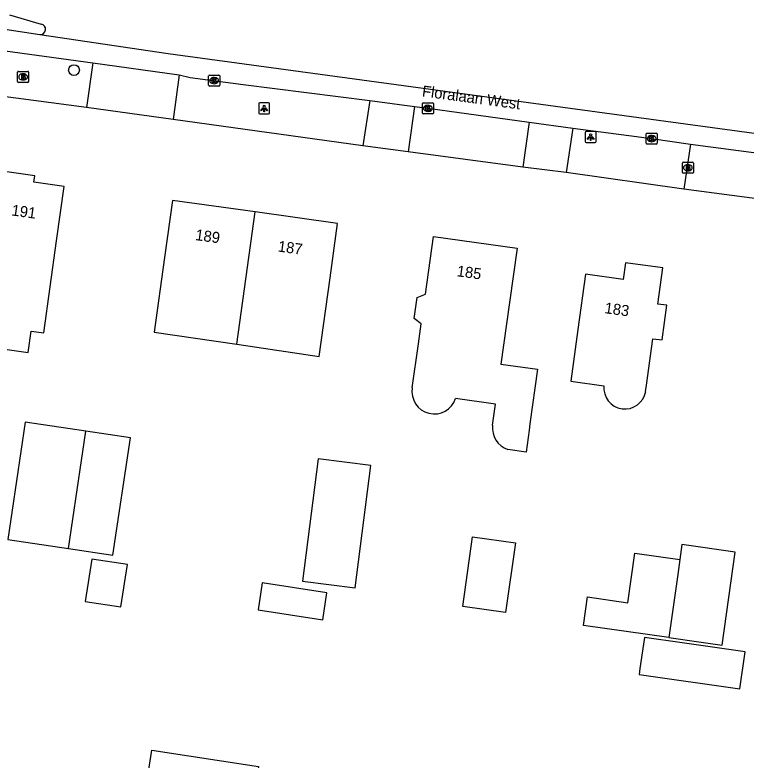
# Model space of a CAD drawing. Extents: x 161486 to 162249, y 379484 to 380829.
# Drawn here: x 161831.1 to 161897.6, y 380741.6 to 380809.4 of the extents above; entities that cross this region are included whole.
import ezdxf

# ---------------------------------------------------------------- set-up
doc = ezdxf.new("R2010")
doc.units = 0
for name, color, linetype in [('IMGEO_Boom', 7, 'Continuous'), ('IMGEO_Brandkraan', 7, 'Continuous'), ('IMGEO_Fietspad_open', 7, 'Continuous'), ('IMGEO_Kolk', 7, 'Continuous'), ('IMGEO_Lichtpunt', 7, 'Continuous'), ('IMGEO_Openbare_ruimte_label', 7, 'Continuous'), ('IMGEO_Pand', 7, 'Continuous'), ('IMGEO_Pand_nummerreeks', 7, 'Continuous'), ('IMGEO_Rijbaan_lokaal_gesloten', 7, 'Continuous'), ('IMGEO_Voetpad_open', 7, 'Continuous')]:
    doc.layers.add(name, color=color, linetype=linetype)

msp = doc.modelspace()

# ---------------------------------------------------------------- linework, layer by layer
at = {"layer": 'IMGEO_Boom'}
msp.add_circle((161836.517, 380804.405), 0.489, dxfattribs=at)
at = {"layer": 'IMGEO_Brandkraan'}
for p, q in [((161831.391, 380803.355), (161831.391, 380804.207)), ((161831.466, 380804.281), (161832.318, 380804.281)), ((161832.392, 380804.207), (161832.392, 380803.355)), ((161831.902, 380803.501), (161831.877, 380803.501)), ((161831.879, 380804.061), (161831.904, 380804.061)), ((161832.318, 380803.281), (161831.466, 380803.281)), ((161891.846, 380795.091), (161891.846, 380795.943)), ((161891.921, 380796.017), (161892.773, 380796.017)), ((161892.847, 380795.943), (161892.847, 380795.091)), ((161892.334, 380795.797), (161892.359, 380795.797)), ((161892.773, 380795.017), (161891.921, 380795.017)), ((161892.357, 380795.237), (161892.332, 380795.237))]:
    msp.add_line(p, q, dxfattribs=at)
for points in [[(161831.391, 380803.355), (161831.391, 380804.207)], [(161831.466, 380804.281), (161832.318, 380804.281)], [(161832.392, 380804.207), (161832.392, 380803.355)], [(161831.739, 380803.981), (161831.739, 380803.581), (161831.952, 380803.581)], [(161831.97, 380803.981), (161831.739, 380803.981)], [(161831.918, 380803.9), (161831.864, 380803.9), (161831.864, 380803.824)], [(161831.864, 380803.824), (161831.917, 380803.824)], [(161831.926, 380803.748), (161831.864, 380803.748), (161831.864, 380803.667)], [(161831.864, 380803.667), (161831.926, 380803.667)], [(161832.318, 380803.281), (161831.466, 380803.281)], [(161891.846, 380795.091), (161891.846, 380795.943)], [(161891.921, 380796.017), (161892.773, 380796.017)], [(161892.847, 380795.943), (161892.847, 380795.091)], [(161892.194, 380795.717), (161892.194, 380795.317), (161892.407, 380795.317)], [(161892.425, 380795.717), (161892.194, 380795.717)], [(161892.373, 380795.636), (161892.319, 380795.636), (161892.319, 380795.56)], [(161892.319, 380795.56), (161892.372, 380795.56)], [(161892.381, 380795.484), (161892.319, 380795.484), (161892.319, 380795.403)], [(161892.319, 380795.403), (161892.381, 380795.403)], [(161892.773, 380795.017), (161891.921, 380795.017)]]:
    msp.add_lwpolyline(points, dxfattribs=at)
for centre, radius, start, end in [((161831.468, 380804.205), 0.0765, 91.55205, 178.44795), ((161831.468, 380804.205), 0.0765, 91.55205, 178.44795), ((161832.316, 380804.205), 0.0765, 1.55205, 88.44795), ((161832.316, 380804.205), 0.0765, 1.55205, 88.44795), ((161831.919, 380803.862), 0.0379, 267.82845, 90.93552), ((161831.927, 380803.707), 0.0404, 269.87594, 90.50774), ((161831.958, 380803.832), 0.251, 268.66757, 293.53466), ((161831.974, 380803.836), 0.145, 59.4692, 91.53667), ((161831.999, 380803.883), 0.0922, 285.51372, 58.15012), ((161832.004, 380803.691), 0.105, 301.31148, 78.98903), ((161831.468, 380803.357), 0.0765, 181.55205, 268.44795), ((161831.468, 380803.357), 0.0765, 181.55205, 268.44795), ((161832.316, 380803.357), 0.0765, 271.55205, 358.44795), ((161832.316, 380803.357), 0.0765, 271.55205, 358.44795), ((161891.923, 380795.941), 0.0765, 91.55205, 178.44795), ((161891.923, 380795.941), 0.0765, 91.55205, 178.44795), ((161892.771, 380795.941), 0.0765, 1.55205, 88.44795), ((161892.771, 380795.941), 0.0765, 1.55205, 88.44795), ((161892.374, 380795.598), 0.0379, 267.82845, 90.93552), ((161892.382, 380795.443), 0.0404, 269.87594, 90.50774), ((161892.413, 380795.568), 0.251, 268.66757, 293.53466), ((161892.429, 380795.572), 0.145, 59.4692, 91.53667), ((161892.454, 380795.619), 0.0922, 285.51372, 58.15012), ((161892.459, 380795.427), 0.105, 301.31148, 78.98903), ((161891.923, 380795.093), 0.0765, 181.55205, 268.44795), ((161891.923, 380795.093), 0.0765, 181.55205, 268.44795), ((161892.771, 380795.093), 0.0765, 271.55205, 358.44795), ((161892.771, 380795.093), 0.0765, 271.55205, 358.44795)]:
    msp.add_arc(centre, radius, start, end, dxfattribs=at)
for centre, major_axis, ratio, start_param, end_param in [((161831.878, 380803.781), (-0.387, 0.002), 0.722429, 4.712389, 7.853982), ((161831.903, 380803.781), (-0.39, 0.002), 0.717154, 1.570796, 4.712389), ((161892.333, 380795.517), (-0.387, 0.002), 0.722429, 4.712389, 7.853982), ((161892.358, 380795.517), (-0.39, 0.002), 0.717154, 1.570796, 4.712389)]:
    msp.add_ellipse(centre, major_axis=major_axis, ratio=ratio, start_param=start_param, end_param=end_param, dxfattribs=at)
at = {"layer": 'IMGEO_Fietspad_open'}
for points in [[(161828.42, 380808.407), (161833.402, 380807.634)], [(161824.182, 380806.969), (161828.002, 380806.446), (161838.216, 380805.069)], [(161838.216, 380805.069), (161846.078, 380803.976)], [(161846.078, 380803.976), (161847.071, 380803.724), (161851.906, 380803.091), (161863.408, 380801.636)], [(161863.408, 380801.636), (161867.481, 380801.087)], [(161867.481, 380801.087), (161868.7, 380800.923), (161877.899, 380799.667)], [(161877.899, 380799.667), (161881.879, 380799.119)], [(161881.879, 380799.119), (161886.971, 380798.442), (161889.046, 380798.166), (161892.587, 380797.666)], [(161892.587, 380797.666), (161899.699, 380796.708)]]:
    msp.add_lwpolyline(points, dxfattribs=at)
at = {"layer": 'IMGEO_Kolk'}
for p, q in [((161848.765, 380803.017), (161848.765, 380803.869)), ((161848.84, 380803.943), (161849.692, 380803.943)), ((161849.253, 380803.723), (161849.278, 380803.723)), ((161849.766, 380803.869), (161849.766, 380803.017)), ((161849.692, 380802.943), (161848.84, 380802.943)), ((161849.276, 380803.163), (161849.251, 380803.163)), ((161868.278, 380801.422), (161869.13, 380801.422)), ((161868.203, 380800.496), (161868.203, 380801.348)), ((161868.691, 380801.202), (161868.716, 380801.202)), ((161869.204, 380801.348), (161869.204, 380800.496)), ((161869.13, 380800.422), (161868.278, 380800.422)), ((161868.714, 380800.642), (161868.689, 380800.642)), ((161888.624, 380798.665), (161889.476, 380798.665)), ((161888.549, 380797.739), (161888.549, 380798.591)), ((161889.037, 380798.445), (161889.062, 380798.445)), ((161889.55, 380798.591), (161889.55, 380797.739)), ((161889.476, 380797.665), (161888.624, 380797.665)), ((161889.06, 380797.885), (161889.035, 380797.885))]:
    msp.add_line(p, q, dxfattribs=at)
for points in [[(161848.765, 380803.017), (161848.765, 380803.869)], [(161848.84, 380803.943), (161849.692, 380803.943)], [(161849.086, 380803.643), (161849.209, 380803.643), (161849.209, 380803.492), (161849.339, 380803.643), (161849.503, 380803.643), (161849.357, 380803.492), (161849.51, 380803.243), (161849.358, 380803.243), (161849.273, 380803.407), (161849.209, 380803.34), (161849.209, 380803.243), (161849.086, 380803.243), (161849.086, 380803.643)], [(161849.766, 380803.869), (161849.766, 380803.017)], [(161849.692, 380802.943), (161848.84, 380802.943)], [(161868.278, 380801.422), (161869.13, 380801.422)], [(161868.203, 380800.496), (161868.203, 380801.348)], [(161868.524, 380801.122), (161868.647, 380801.122), (161868.647, 380800.971), (161868.777, 380801.122), (161868.941, 380801.122), (161868.795, 380800.971), (161868.948, 380800.722), (161868.796, 380800.722), (161868.711, 380800.886), (161868.647, 380800.819), (161868.647, 380800.722), (161868.524, 380800.722), (161868.524, 380801.122)], [(161869.204, 380801.348), (161869.204, 380800.496)], [(161869.13, 380800.422), (161868.278, 380800.422)], [(161888.624, 380798.665), (161889.476, 380798.665)], [(161888.549, 380797.739), (161888.549, 380798.591)], [(161888.87, 380798.365), (161888.993, 380798.365), (161888.993, 380798.214), (161889.123, 380798.365), (161889.287, 380798.365), (161889.141, 380798.214), (161889.294, 380797.965), (161889.142, 380797.965), (161889.057, 380798.129), (161888.993, 380798.062), (161888.993, 380797.965), (161888.87, 380797.965), (161888.87, 380798.365)], [(161889.55, 380798.591), (161889.55, 380797.739)], [(161889.476, 380797.665), (161888.624, 380797.665)]]:
    msp.add_lwpolyline(points, dxfattribs=at)
for centre, start, end in [((161848.842, 380803.867), 91.55205, 178.44795), ((161848.842, 380803.867), 91.55205, 178.44795), ((161849.69, 380803.867), 1.55205, 88.44795), ((161849.69, 380803.867), 1.55205, 88.44795), ((161848.842, 380803.019), 181.55205, 268.44795), ((161848.842, 380803.019), 181.55205, 268.44795), ((161849.69, 380803.019), 271.55205, 358.44795), ((161849.69, 380803.019), 271.55205, 358.44795), ((161868.28, 380801.346), 91.55205, 178.44795), ((161868.28, 380801.346), 91.55205, 178.44795), ((161869.128, 380801.346), 1.55205, 88.44795), ((161869.128, 380801.346), 1.55205, 88.44795), ((161868.28, 380800.498), 181.55205, 268.44795), ((161868.28, 380800.498), 181.55205, 268.44795), ((161869.128, 380800.498), 271.55205, 358.44795), ((161869.128, 380800.498), 271.55205, 358.44795), ((161888.626, 380798.589), 91.55205, 178.44795), ((161888.626, 380798.589), 91.55205, 178.44795), ((161889.474, 380798.589), 1.55205, 88.44795), ((161889.474, 380798.589), 1.55205, 88.44795), ((161888.626, 380797.741), 181.55205, 268.44795), ((161888.626, 380797.741), 181.55205, 268.44795), ((161889.474, 380797.741), 271.55205, 358.44795), ((161889.474, 380797.741), 271.55205, 358.44795)]:
    msp.add_arc(centre, 0.0765, start, end, dxfattribs=at)
for centre, major_axis, ratio, start_param, end_param in [((161849.252, 380803.443), (-0.387, 0.002), 0.722429, 4.712389, 7.853982), ((161849.277, 380803.443), (-0.39, 0.002), 0.717154, 1.570796, 4.712389), ((161868.69, 380800.922), (-0.387, 0.002), 0.722429, 4.712389, 7.853982), ((161868.715, 380800.922), (-0.39, 0.002), 0.717154, 1.570796, 4.712389), ((161889.036, 380798.165), (-0.387, 0.002), 0.722429, 4.712389, 7.853982), ((161889.061, 380798.165), (-0.39, 0.002), 0.717154, 1.570796, 4.712389)]:
    msp.add_ellipse(centre, major_axis=major_axis, ratio=ratio, start_param=start_param, end_param=end_param, dxfattribs=at)
at = {"layer": 'IMGEO_Lichtpunt'}
for p, q in [((161854.216, 380801.413), (161853.408, 380801.413)), ((161854.216, 380801.413), (161853.408, 380801.413)), ((161853.314, 380801.318), (161853.314, 380800.511)), ((161853.314, 380801.318), (161853.314, 380800.511)), ((161854.31, 380800.511), (161854.31, 380801.318)), ((161854.31, 380800.511), (161854.31, 380801.318)), ((161853.408, 380800.417), (161854.216, 380800.417)), ((161853.408, 380800.417), (161854.216, 380800.417)), ((161883.001, 380798.709), (161883.001, 380797.902)), ((161883.001, 380798.709), (161883.001, 380797.902)), ((161883.903, 380798.804), (161883.095, 380798.804)), ((161883.903, 380798.804), (161883.095, 380798.804)), ((161883.997, 380797.902), (161883.997, 380798.709)), ((161883.997, 380797.902), (161883.997, 380798.709)), ((161883.095, 380797.808), (161883.903, 380797.808)), ((161883.095, 380797.808), (161883.903, 380797.808))]:
    msp.add_line(p, q, dxfattribs=at)
for points in [[(161853.688, 380800.982), (161853.727, 380800.954), (161853.539, 380800.692), (161853.501, 380800.719), (161853.688, 380800.982)], [(161853.79, 380800.934), (161853.837, 380800.934), (161853.837, 380800.612), (161853.79, 380800.612), (161853.79, 380800.934)], [(161853.9, 380800.954), (161853.938, 380800.981), (161854.125, 380800.719), (161854.086, 380800.691), (161853.9, 380800.954)], [(161883.375, 380798.373), (161883.414, 380798.345), (161883.226, 380798.083), (161883.188, 380798.11), (161883.375, 380798.373)], [(161883.477, 380798.325), (161883.524, 380798.325), (161883.524, 380798.003), (161883.477, 380798.003), (161883.477, 380798.325)], [(161883.587, 380798.345), (161883.625, 380798.372), (161883.812, 380798.11), (161883.773, 380798.082), (161883.587, 380798.345)]]:
    msp.add_lwpolyline(points, dxfattribs=at)
for centre in [(161853.813, 380801.116), (161883.5, 380798.507)]:
    msp.add_circle(centre, 0.0994, dxfattribs=at)
for centre, start, end in [((161853.408, 380801.318), 90, 180), ((161853.408, 380801.318), 90, 180), ((161854.216, 380801.318), 0, 90), ((161854.216, 380801.318), 0, 90), ((161853.408, 380800.511), 180, 270), ((161853.408, 380800.511), 180, 270), ((161854.216, 380800.511), 270, 0), ((161854.216, 380800.511), 270, 360), ((161883.095, 380798.709), 90, 180), ((161883.095, 380798.709), 90, 180), ((161883.903, 380798.709), 0, 90), ((161883.903, 380798.709), 0, 90), ((161883.095, 380797.902), 180, 270), ((161883.095, 380797.902), 180, 270), ((161883.903, 380797.902), 270, 0), ((161883.903, 380797.902), 270, 360)]:
    msp.add_arc(centre, 0.0946, start, end, dxfattribs=at)
at = {"layer": 'IMGEO_Pand'}
for points in [[(161827.879, 380785.418), (161827.038, 380779.456), (161832.359, 380778.705), (161832.633, 380780.645), (161833.779, 380780.486), (161834.94, 380788.863), (161835.627, 380793.815), (161832.87, 380794.197), (161832.951, 380794.781), (161829.991, 380795.191), (161829.914, 380794.635), (161829.194, 380794.735)], [(161852.988, 380791.49), (161845.481, 380792.531), (161844.762, 380787.352), (161843.819, 380780.554), (161851.32, 380779.45)], [(161851.32, 380779.45), (161852.988, 380791.49)], [(161851.32, 380779.45), (161858.818, 380778.346), (161859.81, 380785.497), (161860.496, 380790.449), (161852.988, 380791.49)], [(161867.284, 380775.488), (161867.837, 380779.481), (161868.089, 380781.301), (161867.463, 380781.788), (161867.731, 380783.715), (161868.492, 380784.025), (161869.216, 380789.248), (161876.81, 380788.195), (161876.123, 380783.243), (161875.346, 380777.637)], [(161888.509, 380775.153), (161888.587, 380775.717), (161889.175, 380779.957), (161889.999, 380779.842), (161890.436, 380782.998), (161889.622, 380783.111), (161890.078, 380786.399), (161886.668, 380786.872), (161886.458, 380785.361), (161883.04, 380785.836), (161882.339, 380780.782), (161881.69, 380776.099), (161884.718, 380775.679)], [(161875.346, 380777.637), (161878.675, 380777.176), (161877.989, 380772.224), (161877.906, 380771.621), (161877.634, 380769.645), (161875.969, 380769.875)], [(161874.578, 380772.081), (161874.845, 380774.016), (161871.216, 380774.518)], [(161837.602, 380771.535), (161832.088, 380772.358), (161830.495, 380761.69), (161836.009, 380760.867)], [(161836.009, 380760.867), (161837.602, 380771.535)], [(161836.009, 380760.867), (161840.054, 380760.262), (161841.648, 380770.93), (161837.602, 380771.535)], [(161863.508, 380768.422), (161858.726, 380769.034), (161857.301, 380757.904), (161862.083, 380757.292), (161863.508, 380768.422)], [(161875.767, 380755.034), (161871.873, 380755.587), (161872.775, 380761.943), (161876.67, 380761.39), (161875.767, 380755.034)], [(161890.604, 380752.769), (161893.543, 380752.352), (161895.46, 380752.079), (161896.661, 380760.534), (161891.805, 380761.223), (161891.612, 380759.869)], [(161890.604, 380752.769), (161882.861, 380753.868), (161883.229, 380756.457), (161886.893, 380755.937), (161887.534, 380760.448), (161891.612, 380759.869)], [(161841.383, 380759.408), (161838.142, 380759.907), (161837.548, 380756.045), (161840.788, 380755.546), (161841.383, 380759.408)], [(161891.612, 380759.869), (161891.42, 380758.514), (161890.604, 380752.769)], [(161859.522, 380756.836), (161853.635, 380757.742), (161853.256, 380755.282), (161859.143, 380754.376), (161859.522, 380756.836)], [(161891.831, 380752.284), (161888.39, 380752.773), (161887.989, 380749.951), (161887.912, 380749.411), (161897.071, 380748.109), (161897.549, 380751.471), (161891.831, 380752.284)], [(161852.036, 380732.962), (161848.579, 380733.497), (161847.896, 380729.062), (161848.222, 380729.012), (161848.172, 380728.686), (161841.584, 380729.7), (161841.634, 380730.026), (161841.96, 380729.976), (161842.396, 380732.811), (161839.12, 380733.319), (161840.194, 380740.244), (161843.159, 380739.785), (161843.585, 380742.531), (161853.285, 380741.027), (161852.801, 380737.904), (161852.036, 380732.962)]]:
    msp.add_lwpolyline(points, dxfattribs=at)
for centre, radius, start, end in [((161886.622, 380775.476), 1.915, 173.92875, 350.27258), ((161869.285, 380775.143), 2.03, 170.2125, 342.07187), ((161876.696, 380771.875), 2.128, 174.44816, 250.01905)]:
    msp.add_arc(centre, radius, start, end, dxfattribs=at)
at = {"layer": 'IMGEO_Rijbaan_lokaal_gesloten'}
for points in [[(161830.66, 380809.424), (161833.531, 380808.591)], [(161833.402, 380807.634), (161845.075, 380805.921), (161887.22, 380800.191), (161944.816, 380792.342), (162034.971, 380780.165), (162056.354, 380777.224), (162056.903, 380777.191), (162081.643, 380775.785), (162086.162, 380775.288), (162093.056, 380774.264), (162108.19, 380772.217), (162118.907, 380770.062), (162138.618, 380766.344), (162139.976, 380766.161)]]:
    msp.add_lwpolyline(points, dxfattribs=at)
msp.add_arc((161833.445, 380808.115), 0.483, 264.89635, 79.74968, dxfattribs=at)
at = {"layer": 'IMGEO_Voetpad_open'}
for points in [[(161838.216, 380805.069), (161837.657, 380800.986)], [(161846.078, 380803.976), (161845.524, 380799.914)], [(161837.657, 380800.986), (161823.626, 380802.84)], [(161863.408, 380801.636), (161862.786, 380797.518)], [(161845.524, 380799.914), (161837.657, 380800.986)], [(161867.481, 380801.087), (161866.903, 380796.964)], [(161862.786, 380797.518), (161845.524, 380799.914)], [(161877.899, 380799.667), (161877.324, 380795.561)], [(161881.879, 380799.119), (161881.272, 380795.068)], [(161866.903, 380796.964), (161862.786, 380797.518)], [(161892.587, 380797.666), (161891.993, 380793.568)], [(161877.324, 380795.561), (161866.903, 380796.964)], [(161881.272, 380795.068), (161877.324, 380795.561)], [(161891.993, 380793.568), (161881.272, 380795.068)], [(161899.09, 380792.619), (161891.993, 380793.568)]]:
    msp.add_lwpolyline(points, dxfattribs=at)

# ---------------------------------------------------------------- texts
at = {"layer": 'IMGEO_Openbare_ruimte_label'}
msp.add_text('Floralaan West', height=1, rotation=352.35613, dxfattribs=at).set_placement((161868.131, 380802.018))
at = {"layer": 'IMGEO_Pand_nummerreeks'}
for s, rotation, p in [('191', 351.98088, (161830.79, 380791.184)), ('189', 352.10464, (161847.509, 380788.939)), ('187', 352.10464, (161855.017, 380787.898)), ('185', 352.10559, (161871.288, 380785.65)), ('183', 352.08827, (161884.728, 380782.29))]:
    msp.add_text(s, height=1, rotation=rotation, dxfattribs=at).set_placement(p)

doc.saveas('drawing.dxf')
